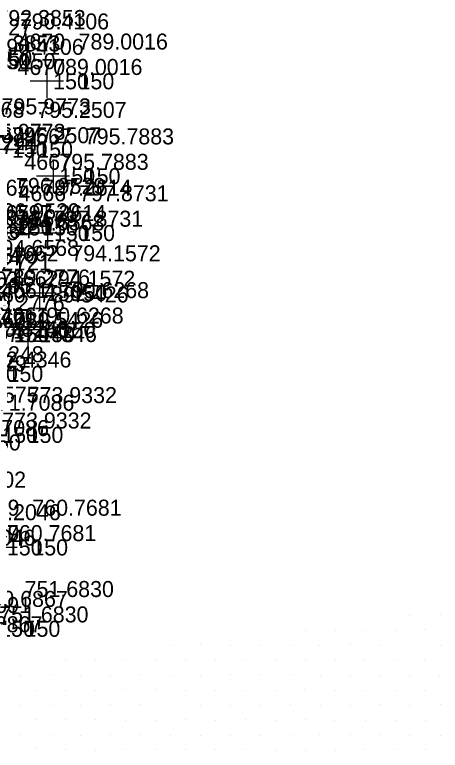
# Model space of a CAD drawing. Extents: x 1602514 to 1609837, y 863887 to 871157.
# Drawn here: x 1604566.1 to 1604767.1, y 869240.5 to 869588 of the extents above; entities that cross this region are included whole.
import ezdxf

# ---------------------------------------------------------------- set-up
doc = ezdxf.new("R2010")
doc.units = 0
for name, color, linetype in [('Survey-Spot dirt', 7, 'Continuous'), ('Survey-Text-Elevation', 7, 'Continuous'), ('Survey-Text-Feature', 7, 'Continuous'), ('Survey-Text-Name and Number', 7, 'Continuous')]:
    doc.layers.add(name, color=color, linetype=linetype)

msp = doc.modelspace()

# ---------------------------------------------------------------- linework, layer by layer
at = {"layer": 'Survey-Spot dirt'}
for p, q in [((1604581.31, 869564.35), (1604581.31, 869548.72)), ((1604589.12, 869556.54), (1604573.5, 869556.54)), ((1604569.62, 869524.28), (1604553.99, 869524.28)), ((1604584.23, 869519.54), (1604584.23, 869503.91)), ((1604592.05, 869511.73), (1604576.42, 869511.73)), ((1604581.64, 869492.68), (1604581.64, 869477.05)), ((1604571.97, 869487.5), (1604556.34, 869487.5)), ((1604589.45, 869484.86), (1604573.83, 869484.86)), ((1604577.89, 869464.33), (1604577.89, 869448.7)), ((1604585.7, 869456.51), (1604570.07, 869456.51)), ((1604572.42, 869446.91), (1604572.42, 869431.29)), ((1604570.54, 869437.06), (1604554.92, 869437.06)), ((1604580.23, 869439.1), (1604564.6, 869439.1)), ((1604567.29, 869336.33), (1604551.66, 869336.33)), ((1604752.7, 869304.25), (1604752.7, 869304.25)), ((1604752.7, 869304.25), (1604752.7, 869304.25)), ((1604767.13, 869304.47), (1604767.13, 869304.47)), ((1604767.13, 869304.47), (1604767.13, 869304.47)), ((1604703.51, 869297.27), (1604703.51, 869297.27)), ((1604703.51, 869297.27), (1604703.51, 869297.27)), ((1604717.48, 869297.23), (1604717.48, 869297.23)), ((1604717.48, 869297.23), (1604717.48, 869297.23)), ((1604731.7, 869297.14), (1604731.7, 869297.14)), ((1604731.7, 869297.14), (1604731.7, 869297.14)), ((1604745.8, 869297.12), (1604745.8, 869297.12)), ((1604745.8, 869297.12), (1604745.8, 869297.12)), ((1604759.82, 869297.42), (1604759.82, 869297.42)), ((1604759.82, 869297.42), (1604759.82, 869297.42)), ((1604639.58, 869290.13), (1604639.58, 869290.13)), ((1604639.58, 869290.13), (1604639.58, 869290.13)), ((1604653.75, 869290.26), (1604653.75, 869290.26)), ((1604653.75, 869290.26), (1604653.75, 869290.26)), ((1604667.93, 869290.15), (1604667.93, 869290.15)), ((1604667.93, 869290.15), (1604667.93, 869290.15)), ((1604682.24, 869290.23), (1604682.24, 869290.23)), ((1604682.24, 869290.23), (1604682.24, 869290.23)), ((1604696.27, 869290.04), (1604696.27, 869290.04)), ((1604696.27, 869290.04), (1604696.27, 869290.04)), ((1604710.31, 869290.16), (1604710.31, 869290.16)), ((1604710.31, 869290.16), (1604710.31, 869290.16)), ((1604724.57, 869290.26), (1604724.57, 869290.26)), ((1604724.57, 869290.26), (1604724.57, 869290.26)), ((1604738.74, 869289.98), (1604738.74, 869289.98)), ((1604738.74, 869289.98), (1604738.74, 869289.98)), ((1604767.1, 869289.85), (1604767.1, 869289.85)), ((1604767.1, 869289.85), (1604767.1, 869289.85)), ((1604590.24, 869283.11), (1604590.24, 869283.11)), ((1604590.24, 869283.11), (1604590.24, 869283.11)), ((1604604.26, 869283.34), (1604604.26, 869283.34)), ((1604604.26, 869283.34), (1604604.26, 869283.34)), ((1604618.41, 869283.06), (1604618.41, 869283.06)), ((1604618.41, 869283.06), (1604618.41, 869283.06)), ((1604632.75, 869282.85), (1604632.75, 869282.85)), ((1604632.75, 869282.85), (1604632.75, 869282.85)), ((1604646.79, 869283.13), (1604646.79, 869283.13)), ((1604646.79, 869283.13), (1604646.79, 869283.13)), ((1604660.84, 869283.05), (1604660.84, 869283.05)), ((1604660.84, 869283.05), (1604660.84, 869283.05)), ((1604675.09, 869283.03), (1604675.09, 869283.03)), ((1604675.09, 869283.03), (1604675.09, 869283.03)), ((1604689.19, 869282.97), (1604689.19, 869282.97)), ((1604689.19, 869282.97), (1604689.19, 869282.97)), ((1604703.24, 869283.2), (1604703.24, 869283.2)), ((1604703.24, 869283.2), (1604703.24, 869283.2)), ((1604717.57, 869282.97), (1604717.57, 869282.97)), ((1604717.57, 869282.97), (1604717.57, 869282.97)), ((1604731.52, 869283.05), (1604731.52, 869283.05)), ((1604731.52, 869283.05), (1604731.52, 869283.05)), ((1604745.64, 869283.22), (1604745.64, 869283.22)), ((1604745.64, 869283.22), (1604745.64, 869283.22)), ((1604759.81, 869282.89), (1604759.81, 869282.89)), ((1604759.81, 869282.89), (1604759.81, 869282.89)), ((1604569.07, 869275.9), (1604569.07, 869275.9)), ((1604569.07, 869275.9), (1604569.07, 869275.9)), ((1604582.9, 869276.13), (1604582.9, 869276.13)), ((1604582.9, 869276.13), (1604582.9, 869276.13)), ((1604597.31, 869276.05), (1604597.31, 869276.05)), ((1604597.31, 869276.05), (1604597.31, 869276.05)), ((1604611.43, 869275.91), (1604611.43, 869275.91)), ((1604611.43, 869275.91), (1604611.43, 869275.91)), ((1604625.56, 869276.11), (1604625.56, 869276.11)), ((1604625.56, 869276.11), (1604625.56, 869276.11)), ((1604639.67, 869276.07), (1604639.67, 869276.07)), ((1604639.67, 869276.07), (1604639.67, 869276.07)), ((1604653.91, 869275.93), (1604653.91, 869275.93)), ((1604653.91, 869275.93), (1604653.91, 869275.93)), ((1604667.91, 869276.12), (1604667.91, 869276.12)), ((1604667.91, 869276.12), (1604667.91, 869276.12)), ((1604682.12, 869276.14), (1604682.12, 869276.14)), ((1604682.12, 869276.14), (1604682.12, 869276.14)), ((1604696.24, 869276.09), (1604696.24, 869276.09)), ((1604696.24, 869276.09), (1604696.24, 869276.09)), ((1604710.5, 869275.72), (1604710.5, 869275.72)), ((1604710.5, 869275.72), (1604710.5, 869275.72)), ((1604724.52, 869275.95), (1604724.52, 869275.95)), ((1604724.52, 869275.95), (1604724.52, 869275.95)), ((1604738.7, 869276.06), (1604738.7, 869276.06)), ((1604738.7, 869276.06), (1604738.7, 869276.06)), ((1604752.78, 869275.94), (1604752.78, 869275.94)), ((1604752.78, 869275.94), (1604752.78, 869275.94)), ((1604766.99, 869275.99), (1604766.99, 869275.99)), ((1604766.99, 869275.99), (1604766.99, 869275.99)), ((1604575.87, 869268.92), (1604575.87, 869268.92)), ((1604575.87, 869268.92), (1604575.87, 869268.92)), ((1604590.23, 869268.98), (1604590.23, 869268.98)), ((1604590.23, 869268.98), (1604590.23, 869268.98)), ((1604604.25, 869268.96), (1604604.25, 869268.96)), ((1604604.25, 869268.96), (1604604.25, 869268.96)), ((1604618.42, 869269.08), (1604618.42, 869269.08)), ((1604618.42, 869269.08), (1604618.42, 869269.08)), ((1604632.59, 869269.02), (1604632.59, 869269.02)), ((1604632.59, 869269.02), (1604632.59, 869269.02)), ((1604646.71, 869268.96), (1604646.71, 869268.96)), ((1604646.71, 869268.96), (1604646.71, 869268.96)), ((1604660.9, 869268.84), (1604660.9, 869268.84)), ((1604660.9, 869268.84), (1604660.9, 869268.84)), ((1604675.01, 869268.82), (1604675.01, 869268.82)), ((1604675.01, 869268.82), (1604675.01, 869268.82)), ((1604689.12, 869268.88), (1604689.12, 869268.88)), ((1604689.12, 869268.88), (1604689.12, 869268.88)), ((1604702.9, 869269.15), (1604702.9, 869269.15)), ((1604702.9, 869269.15), (1604702.9, 869269.15)), ((1604717.46, 869268.87), (1604717.46, 869268.87)), ((1604717.46, 869268.87), (1604717.46, 869268.87)), ((1604731.61, 869268.88), (1604731.61, 869268.88)), ((1604731.61, 869268.88), (1604731.61, 869268.88)), ((1604745.91, 869268.96), (1604745.91, 869268.96)), ((1604745.91, 869268.96), (1604745.91, 869268.96)), ((1604759.9, 869268.95), (1604759.9, 869268.95)), ((1604759.9, 869268.95), (1604759.9, 869268.95)), ((1604569.02, 869261.76), (1604569.02, 869261.76)), ((1604569.02, 869261.76), (1604569.02, 869261.76)), ((1604583.2, 869261.86), (1604583.2, 869261.86)), ((1604583.2, 869261.86), (1604583.2, 869261.86)), ((1604597.33, 869261.84), (1604597.33, 869261.84)), ((1604597.33, 869261.84), (1604597.33, 869261.84)), ((1604611.33, 869262.07), (1604611.33, 869262.07)), ((1604611.33, 869262.07), (1604611.33, 869262.07)), ((1604625.51, 869261.98), (1604625.51, 869261.98)), ((1604625.51, 869261.98), (1604625.51, 869261.98)), ((1604653.98, 869261.83), (1604653.98, 869261.83)), ((1604653.98, 869261.83), (1604653.98, 869261.83)), ((1604668.15, 869261.82), (1604668.15, 869261.82)), ((1604668.15, 869261.82), (1604668.15, 869261.82)), ((1604682.14, 869261.84), (1604682.14, 869261.84)), ((1604682.14, 869261.84), (1604682.14, 869261.84)), ((1604696.3, 869261.95), (1604696.3, 869261.95)), ((1604696.3, 869261.95), (1604696.3, 869261.95)), ((1604710.6, 869261.59), (1604710.6, 869261.59)), ((1604710.6, 869261.59), (1604710.6, 869261.59)), ((1604724.52, 869261.82), (1604724.52, 869261.82)), ((1604724.52, 869261.82), (1604724.52, 869261.82)), ((1604738.72, 869262.04), (1604738.72, 869262.04)), ((1604738.72, 869262.04), (1604738.72, 869262.04)), ((1604752.69, 869261.77), (1604752.69, 869261.77)), ((1604752.69, 869261.77), (1604752.69, 869261.77)), ((1604767.01, 869262.03), (1604767.01, 869262.03)), ((1604767.01, 869262.03), (1604767.01, 869262.03)), ((1604576.09, 869254.87), (1604576.09, 869254.87)), ((1604576.09, 869254.87), (1604576.09, 869254.87)), ((1604590.16, 869254.86), (1604590.16, 869254.86)), ((1604590.16, 869254.86), (1604590.16, 869254.86)), ((1604604.35, 869254.85), (1604604.35, 869254.85)), ((1604604.35, 869254.85), (1604604.35, 869254.85)), ((1604618.63, 869254.79), (1604618.63, 869254.79)), ((1604618.63, 869254.79), (1604618.63, 869254.79)), ((1604632.64, 869254.7), (1604632.64, 869254.7)), ((1604632.64, 869254.7), (1604632.64, 869254.7)), ((1604646.87, 869254.92), (1604646.87, 869254.92)), ((1604646.87, 869254.92), (1604646.87, 869254.92)), ((1604660.79, 869254.65), (1604660.79, 869254.65)), ((1604660.79, 869254.65), (1604660.79, 869254.65)), ((1604675.1, 869254.83), (1604675.1, 869254.83)), ((1604675.1, 869254.83), (1604675.1, 869254.83)), ((1604689.12, 869254.81), (1604689.12, 869254.81)), ((1604689.12, 869254.81), (1604689.12, 869254.81)), ((1604703.39, 869254.94), (1604703.39, 869254.94)), ((1604703.39, 869254.94), (1604703.39, 869254.94)), ((1604717.4, 869254.78), (1604717.4, 869254.78)), ((1604717.4, 869254.78), (1604717.4, 869254.78)), ((1604731.65, 869254.8), (1604731.65, 869254.8)), ((1604731.65, 869254.8), (1604731.65, 869254.8)), ((1604745.77, 869254.81), (1604745.77, 869254.81)), ((1604745.77, 869254.81), (1604745.77, 869254.81)), ((1604760.03, 869254.69), (1604760.03, 869254.69)), ((1604760.03, 869254.69), (1604760.03, 869254.69)), ((1604569.06, 869247.82), (1604569.06, 869247.82)), ((1604569.06, 869247.82), (1604569.06, 869247.82)), ((1604582.98, 869247.75), (1604582.98, 869247.75)), ((1604582.98, 869247.75), (1604582.98, 869247.75)), ((1604597.3, 869247.59), (1604597.3, 869247.59)), ((1604597.3, 869247.59), (1604597.3, 869247.59)), ((1604611.36, 869247.83), (1604611.36, 869247.83)), ((1604611.36, 869247.83), (1604611.36, 869247.83)), ((1604625.45, 869247.79), (1604625.45, 869247.79)), ((1604625.45, 869247.79), (1604625.45, 869247.79)), ((1604639.74, 869247.65), (1604639.74, 869247.65)), ((1604639.74, 869247.65), (1604639.74, 869247.65)), ((1604653.8, 869247.59), (1604653.8, 869247.59)), ((1604653.8, 869247.59), (1604653.8, 869247.59)), ((1604668.05, 869247.51), (1604668.05, 869247.51)), ((1604668.05, 869247.51), (1604668.05, 869247.51)), ((1604682.26, 869247.61), (1604682.26, 869247.61)), ((1604682.26, 869247.61), (1604682.26, 869247.61)), ((1604696.23, 869247.76), (1604696.23, 869247.76)), ((1604696.23, 869247.76), (1604696.23, 869247.76)), ((1604710.3, 869247.79), (1604710.3, 869247.79)), ((1604710.3, 869247.79), (1604710.3, 869247.79)), ((1604724.68, 869247.8), (1604724.68, 869247.8)), ((1604724.68, 869247.8), (1604724.68, 869247.8)), ((1604738.58, 869247.91), (1604738.58, 869247.91)), ((1604738.58, 869247.91), (1604738.58, 869247.91)), ((1604752.8, 869247.71), (1604752.8, 869247.71)), ((1604752.8, 869247.71), (1604752.8, 869247.71)), ((1604767.1, 869247.69), (1604767.1, 869247.69)), ((1604767.1, 869247.69), (1604767.1, 869247.69)), ((1604576.03, 869241.14), (1604576.03, 869241.14)), ((1604576.03, 869241.14), (1604576.03, 869241.14)), ((1604590.2, 869240.65), (1604590.2, 869240.65)), ((1604590.2, 869240.65), (1604590.2, 869240.65)), ((1604604.19, 869240.5), (1604604.19, 869240.5)), ((1604604.19, 869240.5), (1604604.19, 869240.5)), ((1604618.5, 869240.65), (1604618.5, 869240.65)), ((1604618.5, 869240.65), (1604618.5, 869240.65)), ((1604632.52, 869240.67), (1604632.52, 869240.67)), ((1604632.52, 869240.67), (1604632.52, 869240.67)), ((1604646.73, 869240.78), (1604646.73, 869240.78)), ((1604646.73, 869240.78), (1604646.73, 869240.78)), ((1604661.08, 869240.69), (1604661.08, 869240.69)), ((1604661.08, 869240.69), (1604661.08, 869240.69)), ((1604675.06, 869240.68), (1604675.06, 869240.68)), ((1604675.06, 869240.68), (1604675.06, 869240.68)), ((1604689.22, 869240.51), (1604689.22, 869240.51)), ((1604689.22, 869240.51), (1604689.22, 869240.51)), ((1604703.51, 869240.63), (1604703.51, 869240.63)), ((1604703.51, 869240.63), (1604703.51, 869240.63)), ((1604717.42, 869240.63), (1604717.42, 869240.63)), ((1604717.42, 869240.63), (1604717.42, 869240.63)), ((1604731.53, 869240.76), (1604731.53, 869240.76)), ((1604731.53, 869240.76), (1604731.53, 869240.76)), ((1604745.55, 869240.74), (1604745.55, 869240.74)), ((1604745.55, 869240.74), (1604745.55, 869240.74)), ((1604760.02, 869240.8), (1604760.02, 869240.8)), ((1604760.02, 869240.8), (1604760.02, 869240.8))]:
    msp.add_line(p, q, dxfattribs=at)

# ---------------------------------------------------------------- texts
at = {"layer": 'Survey-Text-Elevation'}
for s, p in [('792.3853', (1604557.52, 869582.66)), ('790.4106', (1604568.56, 869581.06)), ('791.2727', (1604532.17, 869578.27)), ('789.0016', (1604596.31, 869571.54)), ('792.3853', (1604545.52, 869570.66)), ('790.4106', (1604556.56, 869569.06)), ('781.9751', (1604531.92, 869562.25)), ('789.0016', (1604584.31, 869559.54)), ('795.9773', (1604559.95, 869540.92)), ('795.2507', (1604576.81, 869539.28)), ('795.9773', (1604547.95, 869528.92)), ('795.2507', (1604564.81, 869527.28)), ('795.7883', (1604599.23, 869526.73)), ('780.7244', (1604535.17, 869523.95)), ('795.7883', (1604587.23, 869514.73)), ('796.9529', (1604566.76, 869503.35)), ('797.2614', (1604579.15, 869502.5)), ('797.8731', (1604596.64, 869499.86)), ('779.2811', (1604536.36, 869488.37)), ('796.9529', (1604554.76, 869491.35)), ('797.2614', (1604567.15, 869490.5)), ('794.6568', (1604566.33, 869486.05)), ('797.8731', (1604584.64, 869487.86)), ('774.9283', (1604525.85, 869481.52)), ('777.5664', (1604532.39, 869482.35)), ('794.6568', (1604554.33, 869474.05)), ('794.1572', (1604592.89, 869471.51)), ('775.8694', (1604526.73, 869469.54)), ('778.2670', (1604534.68, 869470.51)), ('773.3903', (1604525.88, 869459.13)), ('789.2776', (1604559.55, 869460.09)), ('794.1572', (1604580.89, 869459.51)), ('775.6265', (1604532.02, 869456.23)), ('790.6268', (1604587.42, 869454.1)), ('789.5426', (1604577.73, 869452.06)), ('789.2776', (1604547.55, 869448.09)), ('789.5426', (1604565.73, 869440.06)), ('790.6268', (1604575.42, 869442.1)), ('771.9071', (1604528.78, 869434.97)), ('780.8248', (1604549.67, 869435.83)), ('782.4346', (1604562.76, 869433.34)), ('780.8248', (1604537.67, 869423.83)), ('770.3729', (1604529.58, 869419.46)), ('782.4346', (1604550.76, 869421.34)), ('770.1575', (1604535.28, 869404.74)), ('773.9332', (1604572.25, 869404.51)), ('771.7086', (1604552.13, 869400.94)), ('773.9332', (1604560.25, 869392.51)), ('771.7086', (1604540.13, 869388.94)), ('760.8702', (1604529.33, 869364.58)), ('758.2046', (1604545.69, 869349.19)), ('760.7681', (1604574.47, 869351.33)), ('760.7681', (1604562.47, 869339.33)), ('758.2046', (1604533.69, 869337.19)), ('751.6830', (1604570.82, 869312.91)), ('750.6867', (1604549.05, 869308.24)), ('750.1091', (1604531.69, 869305.36)), ('751.6830', (1604558.82, 869300.91)), ('750.6867', (1604537.05, 869296.24))]:
    msp.add_text(s, height=7.56, dxfattribs=at).set_placement(p)
at = {"layer": 'Survey-Text-Feature'}
for s, p in [('150', (1604556.56, 869562.28)), ('150', (1604557.52, 869563.88)), ('150', (1604568.56, 869562.28)), ('150', (1604584.31, 869552.76)), ('150', (1604596.31, 869552.76)), ('721', (1604559.95, 869522.14)), ('150', (1604564.81, 869520.5)), ('150', (1604576.81, 869520.5)), ('150', (1604587.23, 869507.95)), ('150', (1604599.23, 869507.95)), ('721', (1604554.76, 869484.57)), ('721', (1604566.76, 869484.57)), ('150', (1604567.15, 869483.72)), ('150', (1604579.15, 869483.72)), ('150', (1604584.64, 869481.08)), ('150', (1604596.64, 869481.08)), ('721', (1604554.33, 869467.27)), ('721', (1604566.33, 869467.27)), ('150', (1604580.89, 869452.73)), ('150', (1604592.89, 869452.73)), ('721', (1604559.55, 869441.31)), ('150', (1604565.73, 869433.28)), ('150', (1604575.42, 869435.32)), ('150', (1604577.73, 869433.28)), ('150', (1604587.42, 869435.32)), ('150', (1604550.76, 869414.56)), ('150', (1604562.76, 869414.56)), ('150', (1604560.25, 869385.73)), ('150', (1604572.25, 869385.73)), ('150', (1604552.13, 869382.16)), ('150', (1604562.47, 869332.55)), ('150', (1604574.47, 869332.55)), ('150', (1604558.82, 869294.13)), ('150', (1604570.82, 869294.13))]:
    msp.add_text(s, height=7.56, dxfattribs=at).set_placement(p)
at = {"layer": 'Survey-Text-Name and Number'}
for s, p in [('4670', (1604567.47, 869571.54)), ('4670', (1604567.47, 869559.54)), ('4668', (1604548.26, 869539.28)), ('4668', (1604548.26, 869527.28)), ('4667', (1604570.69, 869526.73)), ('4667', (1604570.69, 869514.73)), ('4665', (1604550.6, 869502.5)), ('4666', (1604567.92, 869499.86)), ('4665', (1604550.6, 869490.5)), ('4666', (1604567.92, 869487.86)), ('4662', (1604564.34, 869471.51)), ('4662', (1604564.34, 869459.51)), ('4661', (1604559.66, 869454.1)), ('4660', (1604548.89, 869452.06)), ('4660', (1604548.89, 869440.06)), ('4661', (1604559.53, 869442.1)), ('4649', (1604545.93, 869351.33)), ('4649', (1604545.93, 869339.33))]:
    msp.add_text(s, height=7.56, dxfattribs=at).set_placement(p)

doc.saveas('drawing.dxf')
